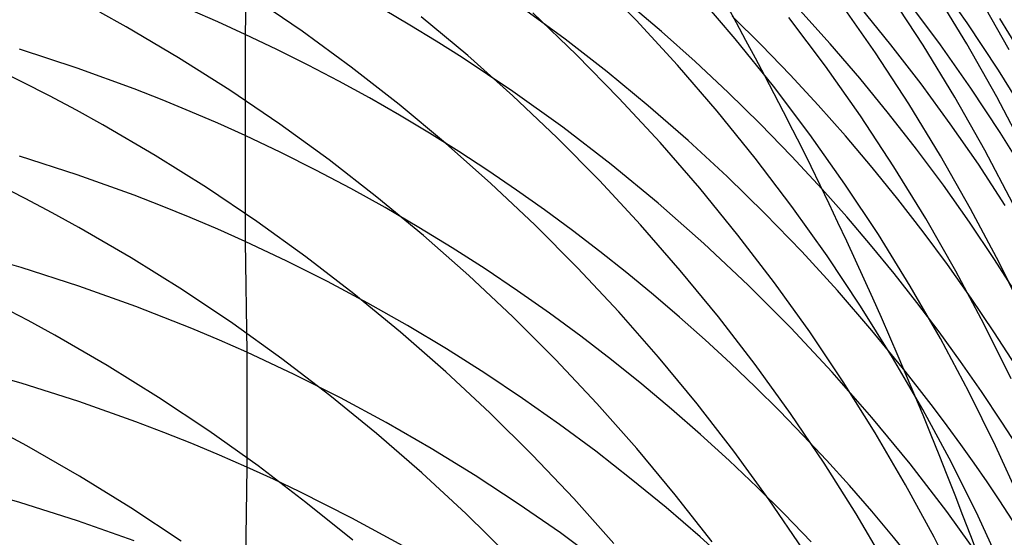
# Model space of a CAD drawing. Extents: x -383 to 1849, y -1185 to -529.
# Tile 845 of 870: x 1836.93 to 1844.78, y -926.76 to -922.63. Entities that reach past the tile are written whole.
import ezdxf

# ---------------------------------------------------------------- set-up
doc = ezdxf.new("R2010")
doc.units = 0
doc.layers.add('PREDEFINITO', color=7, linetype='CONTINUOUS')

msp = doc.modelspace()

# ---------------------------------------------------------------- linework, layer by layer
at = {"layer": 'PREDEFINITO'}
for p, q in [((1838.7395, -921.9771, 613.324), (1838.7286, -922.744, 615.1854)), ((1841.8452, -922.6315, 544.5362), (1841.5065, -922.2844, 544.4566)), ((1844.483, -922.6511, 598.6356), (1844.223, -922.2812, 598.7349)), ((1839.1827, -922.7191, 538.3988), (1838.783, -922.4461, 538.3324)), ((1842.6343, -922.7785, 546.6001), (1842.3189, -922.4099, 546.5192)), ((1844.1314, -922.8303, 552.6241), (1843.8659, -922.4227, 552.5517)), ((1844.4793, -922.8179, 554.6021), (1844.2268, -922.4011, 554.5347)), ((1844.8174, -922.8677, 556.5789), (1844.5789, -922.4419, 556.5168)), ((1838.5101, -922.6448, 615.227), (1838.2897, -922.5491, 615.2669)), ((1840.0408, -922.6694, 613.0458), (1839.8295, -922.5451, 613.0962)), ((1841.2782, -922.7828, 610.8611), (1840.9355, -922.5316, 610.9586)), ((1842.0454, -922.7207, 608.7729), (1841.7708, -922.4872, 608.859)), ((1843.3917, -922.8198, 604.6024), (1843.1493, -922.5508, 604.6909)), ((1843.7509, -922.8914, 550.6453), (1843.472, -922.4928, 550.5683)), ((1843.8755, -922.8273, 602.5725), (1843.6267, -922.5215, 602.6669)), ((1844.2705, -922.8281, 600.5694), (1844.0185, -922.4885, 600.6674)), ((1837.7794, -922.6842, 536.3296), (1837.5677, -922.5666, 536.3023)), ((1840.5021, -922.9134, 540.5058), (1840.1316, -922.603, 540.429)), ((1841.3688, -922.9068, 542.5574), (1841.0193, -922.5725, 542.4768)), ((1842.1727, -922.9888, 544.6194), (1841.8452, -922.6315, 544.5362)), ((1842.8439, -922.83, 606.6524), (1842.6103, -922.598, 606.7334)), ((1843.3524, -922.9972, 548.664), (1843.0608, -922.6086, 548.5832)), ((1844.9934, -923.0285, 596.5761), (1844.7423, -922.6175, 596.6786)), ((1838.1966, -922.9299, 536.3884), (1837.7794, -922.6842, 536.3296)), ((1838.7286, -922.744, 615.1854), (1838.5101, -922.6448, 615.227)), ((1840.2498, -922.7972, 612.9939), (1840.0408, -922.6694, 613.0458)), ((1844.7316, -923.0281, 598.5341), (1844.483, -922.6511, 598.6356)), ((1838.7286, -922.744, 615.1854), (1838.727, -923.5517, 617.0296)), ((1838.9802, -922.8638, 615.1349), (1838.7286, -922.744, 615.1854)), ((1839.5732, -923.0048, 538.4704), (1839.1827, -922.7191, 538.3988)), ((1841.6132, -923.0434, 610.7596), (1841.2782, -922.7828, 610.8611)), ((1842.3141, -922.9605, 608.6843), (1842.0454, -922.7207, 608.7729)), ((1842.9379, -923.1563, 546.684), (1842.6343, -922.7785, 546.6001)), ((1837.3888, -923.014, 617.2648), (1836.9296, -922.8629, 617.3294)), ((1839.229, -922.9884, 615.0822), (1838.9802, -922.8638, 615.1349)), ((1840.4564, -922.9283, 612.9405), (1840.2498, -922.7972, 612.9939)), ((1843.0722, -923.0668, 606.5695), (1842.8439, -922.83, 606.6524)), ((1843.6274, -923.0942, 604.5119), (1843.3917, -922.8198, 604.6024)), ((1844.1161, -923.1391, 602.4759), (1843.8755, -922.8273, 602.5725)), ((1844.3839, -923.2455, 552.6986), (1844.1314, -922.8303, 552.6241)), ((1844.5128, -923.1742, 600.4692), (1844.2705, -922.8281, 600.5694)), ((1844.7186, -923.2421, 554.6714), (1844.4793, -922.8179, 554.6021)), ((1838.6053, -923.1888, 536.4528), (1838.1966, -922.9299, 536.3884)), ((1840.8624, -923.2003, 612.8293), (1840.4564, -922.9283, 612.9405)), ((1840.8624, -923.2351, 540.5871), (1840.5021, -922.9134, 540.5058)), ((1841.7074, -923.2516, 542.642), (1841.3688, -922.9068, 542.5574)), ((1844.0172, -923.2982, 550.7246), (1843.7509, -922.8914, 550.6453)), ((1836.9523, -923.1244, 534.3786), (1836.7346, -923.018, 534.3548)), ((1837.8418, -923.1792, 617.1933), (1837.3888, -923.014, 617.2648)), ((1839.4751, -923.1176, 615.0273), (1839.229, -922.9884, 615.0822)), ((1839.9542, -923.3026, 538.5469), (1839.5732, -923.0048, 538.4704)), ((1842.4888, -923.3558, 544.706), (1842.1727, -922.9888, 544.6194)), ((1842.5767, -923.2064, 608.5931), (1842.3141, -922.9605, 608.6843)), ((1843.6317, -923.3943, 548.7474), (1843.3524, -922.9972, 548.664)), ((1841.9402, -923.3131, 610.6542), (1841.6132, -923.0434, 610.7596)), ((1843.2951, -923.3083, 606.4848), (1843.0722, -923.0668, 606.5695)), ((1843.8564, -923.3739, 604.4195), (1843.6274, -923.0942, 604.5119)), ((1844.9688, -923.4119, 598.4305), (1844.7316, -923.0281, 598.5341)), ((1837.168, -923.2344, 534.4039), (1836.9523, -923.1244, 534.3786)), ((1838.0658, -923.2671, 617.155), (1837.8418, -923.1792, 617.1933)), ((1839.7183, -923.2513, 614.9703), (1839.4751, -923.1176, 615.0273)), ((1843.2296, -923.5431, 546.771), (1842.9379, -923.1563, 546.684)), ((1844.3484, -923.4566, 602.3774), (1844.1161, -923.1391, 602.4759)), ((1844.7451, -923.5264, 600.3669), (1844.5128, -923.1742, 600.4692)), ((1837.3819, -923.3479, 534.4308), (1837.168, -923.2344, 534.4039)), ((1839.0051, -923.4607, 536.5228), (1838.6053, -923.1888, 536.4528)), ((1839.9586, -923.3895, 614.9112), (1839.7183, -923.2513, 614.9703)), ((1841.2584, -923.4852, 612.7122), (1840.8624, -923.2003, 612.8293)), ((1841.2123, -923.5677, 540.6727), (1840.8624, -923.2351, 540.5871)), ((1842.035, -923.6064, 542.7304), (1841.7074, -923.2516, 542.642)), ((1842.8331, -923.4582, 608.4996), (1842.5767, -923.2064, 608.5931)), ((1844.6231, -923.668, 552.775), (1844.3839, -923.2455, 552.6986)), ((1844.9443, -923.673, 554.7424), (1844.7186, -923.2421, 554.6714)), ((1838.288, -923.3584, 617.1149), (1838.0658, -923.2671, 617.155)), ((1840.3254, -923.612, 538.6282), (1839.9542, -923.3026, 538.5469)), ((1842.259, -923.5916, 610.545), (1841.9402, -923.3131, 610.6542)), ((1843.5126, -923.5543, 606.3983), (1843.2951, -923.3083, 606.4848)), ((1844.2704, -923.7126, 550.8061), (1844.0172, -923.2982, 550.7246)), ((1837.5937, -923.4648, 534.4593), (1837.3819, -923.3479, 534.4308)), ((1838.5084, -923.4533, 617.0731), (1838.288, -923.3584, 617.1149)), ((1840.196, -923.5321, 614.8499), (1839.9586, -923.3895, 614.9112)), ((1842.7933, -923.7321, 544.796), (1842.4888, -923.3558, 544.706)), ((1843.8984, -923.7995, 548.8335), (1843.6317, -923.3943, 548.7474)), ((1844.0785, -923.6586, 604.3252), (1843.8564, -923.3739, 604.4195)), ((1838.0111, -923.7089, 534.5207), (1837.5937, -923.4648, 534.4593)), ((1838.727, -923.5517, 617.0296), (1838.5084, -923.4533, 617.0731)), ((1839.3958, -923.745, 536.5982), (1839.0051, -923.4607, 536.5228)), ((1841.6441, -923.7825, 612.5896), (1841.2584, -923.4852, 612.7122)), ((1843.0831, -923.7157, 608.4036), (1842.8331, -923.4582, 608.4996)), ((1844.572, -923.7797, 602.2769), (1844.3484, -923.4566, 602.3774)), ((1839.0111, -923.6864, 616.9697), (1838.727, -923.5517, 617.0296)), ((1838.727, -923.5517, 617.0296), (1838.7279, -924.3964, 618.8551)), ((1840.4304, -923.679, 614.7867), (1840.196, -923.5321, 614.8499)), ((1841.5513, -923.9108, 540.7624), (1841.2123, -923.5677, 540.6727)), ((1843.5089, -923.9383, 546.8609), (1843.2296, -923.5431, 546.771)), ((1843.7244, -923.8048, 606.3101), (1843.5126, -923.5543, 606.3983)), ((1844.9673, -923.8845, 600.2628), (1844.7451, -923.5264, 600.3669)), ((1840.6865, -923.9328, 538.7143), (1840.3254, -923.612, 538.6282)), ((1842.3512, -923.971, 542.8225), (1842.035, -923.6064, 542.7304)), ((1842.5695, -923.8786, 610.4322), (1842.259, -923.5916, 610.545)), ((1837.3888, -923.8643, 619.1006), (1836.9293, -923.7148, 619.168)), ((1838.42, -923.9662, 534.5882), (1838.0111, -923.7089, 534.5207)), ((1839.2918, -923.827, 616.9068), (1839.0111, -923.6864, 616.9697)), ((1840.6617, -923.8301, 614.7214), (1840.4304, -923.679, 614.7867)), ((1843.0857, -924.1172, 544.8892), (1842.7933, -923.7321, 544.796)), ((1843.3267, -923.9789, 608.3054), (1843.0831, -923.7157, 608.4036)), ((1844.2935, -923.9481, 604.2292), (1844.0785, -923.6586, 604.3252)), ((1844.5105, -924.1343, 550.8899), (1844.2704, -923.7126, 550.8061)), ((1844.8487, -924.0973, 552.8534), (1844.6231, -923.668, 552.775)), ((1839.7771, -924.0414, 536.6788), (1839.3958, -923.745, 536.5982)), ((1842.0192, -924.0916, 612.4616), (1841.6441, -923.7825, 612.5896)), ((1843.9306, -924.0594, 606.2202), (1843.7244, -923.8048, 606.3101)), ((1844.1521, -924.2123, 548.922), (1843.8984, -923.7995, 548.8335)), ((1844.787, -924.1081, 602.1745), (1844.572, -923.7797, 602.2769)), ((1837.8422, -924.0278, 619.026), (1837.3888, -923.8643, 619.1006)), ((1839.569, -923.9735, 616.8411), (1839.2918, -923.827, 616.9068)), ((1840.8899, -923.9854, 614.6542), (1840.6617, -923.8301, 614.7214)), ((1842.8713, -924.1738, 610.3158), (1842.5695, -923.8786, 610.4322)), ((1836.9749, -924.0541, 532.5483), (1836.759, -923.9447, 532.5218)), ((1838.8202, -924.2363, 534.6614), (1838.42, -923.9662, 534.5882)), ((1841.0371, -924.2644, 538.805), (1840.6865, -923.9328, 538.7143)), ((1841.8793, -924.2639, 540.8562), (1841.5513, -923.9108, 540.7624)), ((1843.7756, -924.3415, 546.9535), (1843.5089, -923.9383, 546.8609)), ((1844.5013, -924.2423, 604.1314), (1844.2935, -923.9481, 604.2292)), ((1838.0663, -924.1147, 618.986), (1837.8422, -924.0278, 619.026)), ((1839.8425, -924.1257, 616.7725), (1839.569, -923.9735, 616.8411)), ((1840.1486, -924.3493, 536.7645), (1839.7771, -924.0414, 536.6788)), ((1841.1149, -924.1447, 614.5851), (1840.8899, -923.9854, 614.6542)), ((1842.6556, -924.3447, 542.9182), (1842.3512, -923.971, 542.8225)), ((1843.5224, -924.1995, 608.2229), (1843.3267, -923.9789, 608.3054)), ((1837.1888, -924.1671, 532.5764), (1836.9749, -924.0541, 532.5483)), ((1838.2887, -924.2051, 618.9442), (1838.0663, -924.1147, 618.986)), ((1840.1122, -924.2835, 616.7012), (1839.8425, -924.1257, 616.7725)), ((1842.3834, -924.4122, 612.3284), (1842.0192, -924.0916, 612.4616)), ((1843.3659, -924.5108, 544.9855), (1843.0857, -924.1172, 544.8892)), ((1844.131, -924.3182, 606.1288), (1843.9306, -924.0594, 606.2202)), ((1837.4008, -924.2835, 532.6062), (1837.1888, -924.1671, 532.5764)), ((1841.3366, -924.3081, 614.514), (1841.1149, -924.1447, 614.5851)), ((1843.1643, -924.4768, 610.196), (1842.8713, -924.1738, 610.3158)), ((1843.7134, -924.4237, 608.139), (1843.5224, -924.1995, 608.2229)), ((1844.7369, -924.5627, 550.9758), (1844.5105, -924.1343, 550.8899)), ((1838.5093, -924.299, 618.9006), (1838.2887, -924.2051, 618.9442)), ((1839.2112, -924.5186, 534.7402), (1838.8202, -924.2363, 534.6614)), ((1841.377, -924.6064, 538.9), (1841.0371, -924.2644, 538.805)), ((1842.1959, -924.6265, 540.954), (1841.8793, -924.2639, 540.8562)), ((1844.3925, -924.6323, 549.0129), (1844.1521, -924.2123, 548.922)), ((1844.7018, -924.541, 604.0319), (1844.5013, -924.2423, 604.1314)), ((1837.8185, -924.5263, 532.6705), (1837.4008, -924.2835, 532.6062)), ((1838.7279, -924.3964, 618.8551), (1838.5093, -924.299, 618.9006)), ((1840.3782, -924.4468, 616.6271), (1840.1122, -924.2835, 616.7012)), ((1840.51, -924.6684, 536.8552), (1840.1486, -924.3493, 536.7645)), ((1841.555, -924.4753, 614.4412), (1841.3366, -924.3081, 614.514)), ((1842.948, -924.7273, 543.0173), (1842.6556, -924.3447, 542.9182)), ((1844.0293, -924.7522, 547.0489), (1843.7756, -924.3415, 546.9535)), ((1844.3256, -924.5809, 606.0358), (1844.131, -924.3182, 606.1288)), ((1839.0586, -924.5522, 618.7821), (1838.7279, -924.3964, 618.8551)), ((1838.7279, -924.3964, 618.8551), (1838.7404, -925.2805, 620.6615)), ((1842.7363, -924.7438, 612.1902), (1842.3834, -924.4122, 612.3284)), ((1843.8999, -924.6513, 608.0536), (1843.7134, -924.4237, 608.139)), ((1836.9426, -924.6049, 620.9879), (1836.4776, -924.4702, 621.0509)), ((1840.6402, -924.6155, 616.5503), (1840.3782, -924.4468, 616.6271)), ((1841.7701, -924.6463, 614.3664), (1841.555, -924.4753, 614.4412)), ((1843.4483, -924.7874, 610.0729), (1843.1643, -924.4768, 610.196)), ((1843.6334, -924.9123, 545.0849), (1843.3659, -924.5108, 544.9855)), ((1838.2278, -924.7822, 532.741), (1837.8185, -924.5263, 532.6705)), ((1839.3846, -924.7159, 618.705), (1839.0586, -924.5522, 618.7821)), ((1839.5928, -924.8129, 534.8246), (1839.2112, -924.5186, 534.7402)), ((1844.5141, -924.8475, 605.9412), (1844.3256, -924.5809, 606.0358)), ((1844.8948, -924.844, 603.9308), (1844.7018, -924.541, 604.0319)), ((1844.9494, -924.9974, 551.0637), (1844.7369, -924.5627, 550.9758)), ((1837.402, -924.7532, 620.9174), (1836.9426, -924.6049, 620.9879)), ((1840.8611, -924.9983, 536.9507), (1840.51, -924.6684, 536.8552)), ((1840.8983, -924.7894, 616.4709), (1840.6402, -924.6155, 616.5503)), ((1841.7059, -924.9583, 538.9995), (1841.377, -924.6064, 538.9)), ((1841.9817, -924.8211, 614.29), (1841.7701, -924.6463, 614.3664)), ((1842.5008, -924.9983, 541.0556), (1842.1959, -924.6265, 540.954)), ((1844.0817, -924.8823, 607.9668), (1843.8999, -924.6513, 608.0536)), ((1844.6193, -925.059, 549.1062), (1844.3925, -924.6323, 549.0129)), ((1837.8551, -924.9153, 620.8396), (1837.402, -924.7532, 620.9174)), ((1839.7057, -924.8875, 618.6238), (1839.3846, -924.7159, 618.705)), ((1843.0776, -925.0859, 612.0473), (1842.7363, -924.7438, 612.1902)), ((1843.2281, -925.1181, 543.1199), (1842.948, -924.7273, 543.0173)), ((1844.2698, -925.1701, 547.1469), (1844.0293, -924.7522, 547.0489)), ((1838.6283, -925.0507, 532.8176), (1838.2278, -924.7822, 532.741)), ((1839.9646, -925.1187, 534.9144), (1839.5928, -924.8129, 534.8246)), ((1841.1522, -924.9685, 616.389), (1840.8983, -924.7894, 616.4709)), ((1842.1899, -924.9995, 614.2117), (1841.9817, -924.8211, 614.29)), ((1843.723, -925.1052, 609.9467), (1843.4483, -924.7874, 610.0729)), ((1840.0218, -925.0666, 618.5386), (1839.7057, -924.8875, 618.6238)), ((1844.2587, -925.1165, 607.8787), (1844.0817, -924.8823, 607.9668)), ((1844.6966, -925.1177, 605.8452), (1844.5141, -924.8475, 605.9412)), ((1836.9972, -925.0277, 530.7411), (1836.783, -924.9152, 530.7118)), ((1838.0792, -925.0014, 620.7979), (1837.8551, -924.9153, 620.8396)), ((1841.402, -925.1526, 616.3045), (1841.1522, -924.9685, 616.389)), ((1842.0235, -925.3197, 539.1031), (1841.7059, -924.9583, 538.9995)), ((1843.888, -925.3212, 545.1872), (1843.6334, -924.9123, 545.0849)), ((1837.2094, -925.1435, 530.7722), (1836.9972, -925.0277, 530.7411)), ((1838.3014, -925.091, 620.7543), (1838.0792, -925.0014, 620.7979)), ((1839.0196, -925.3315, 532.9002), (1838.6283, -925.0507, 532.8176)), ((1840.3327, -925.2532, 618.4495), (1840.0218, -925.0666, 618.5386)), ((1841.2014, -925.3384, 537.0509), (1840.8611, -924.9983, 536.9507)), ((1842.3945, -925.1815, 614.1318), (1842.1899, -924.9995, 614.2117)), ((1842.7937, -925.3788, 541.1609), (1842.5008, -924.9983, 541.0556)), ((1844.8323, -925.4919, 549.2016), (1844.6193, -925.059, 549.1062)), ((1837.6276, -925.3852, 530.8393), (1837.2094, -925.1435, 530.7722)), ((1838.5219, -925.184, 620.7088), (1838.3014, -925.091, 620.7543)), ((1840.3264, -925.4355, 535.0093), (1839.9646, -925.1187, 534.9144)), ((1843.407, -925.4381, 611.8996), (1843.0776, -925.0859, 612.0473)), ((1843.4956, -925.5169, 543.2256), (1843.2281, -925.1181, 543.1199)), ((1843.9883, -925.4301, 609.8174), (1843.723, -925.1052, 609.9467)), ((1844.4309, -925.3538, 607.7893), (1844.2587, -925.1165, 607.8787)), ((1844.8729, -925.3915, 605.7478), (1844.6966, -925.1177, 605.8452)), ((1838.7404, -925.2805, 620.6615), (1838.5219, -925.184, 620.7088)), ((1841.6476, -925.3416, 616.2176), (1841.402, -925.1526, 616.3045)), ((1842.5955, -925.3669, 614.0502), (1842.3945, -925.1815, 614.1318)), ((1844.4967, -925.5946, 547.2474), (1844.2698, -925.1701, 547.1469)), ((1839.1171, -925.4571, 620.5744), (1838.7404, -925.2805, 620.6615)), ((1838.7404, -925.2805, 620.6615), (1838.7405, -926.196, 622.4542)), ((1840.6383, -925.4471, 618.3566), (1840.3327, -925.2532, 618.4495)), ((1839.4016, -925.6241, 532.9885), (1839.0196, -925.3315, 532.9002)), ((1841.5308, -925.6883, 537.1556), (1841.2014, -925.3384, 537.0509)), ((1841.8888, -925.5353, 616.1283), (1841.6476, -925.3416, 616.2176)), ((1842.3293, -925.6902, 539.2107), (1842.0235, -925.3197, 539.1031)), ((1842.7928, -925.5558, 613.9669), (1842.5955, -925.3669, 614.0502)), ((1843.0743, -925.7676, 541.2698), (1842.7937, -925.3788, 541.1609)), ((1844.1293, -925.7373, 545.2922), (1843.888, -925.3212, 545.1872)), ((1844.5981, -925.5941, 607.6986), (1844.4309, -925.3538, 607.7893)), ((1836.9429, -925.5269, 622.7938), (1836.4778, -925.3935, 622.8594)), ((1838.0373, -925.6399, 530.913), (1837.6276, -925.3852, 530.8393)), ((1839.4877, -925.6439, 620.4818), (1839.1171, -925.4571, 620.5744)), ((1840.6779, -925.7629, 535.1094), (1840.3264, -925.4355, 535.0093)), ((1840.9386, -925.648, 618.2601), (1840.6383, -925.4471, 618.3566)), ((1843.7241, -925.7999, 611.7476), (1843.407, -925.4381, 611.8996)), ((1837.4022, -925.6739, 622.7204), (1836.9429, -925.5269, 622.7938)), ((1842.1256, -925.7338, 616.0366), (1841.8888, -925.5353, 616.1283)), ((1843.7502, -925.9232, 543.3345), (1843.4956, -925.5169, 543.2256)), ((1842.9864, -925.748, 613.8821), (1842.7928, -925.5558, 613.9669)), ((1844.7097, -926.0254, 547.3502), (1844.4967, -925.5946, 547.2474)), ((1844.7604, -925.8373, 607.6067), (1844.5981, -925.5941, 607.6986)), ((1837.8553, -925.8343, 622.6394), (1837.4022, -925.6739, 622.7204)), ((1838.4381, -925.9071, 530.9931), (1838.0373, -925.6399, 530.913)), ((1839.7739, -925.928, 533.0825), (1839.4016, -925.6241, 532.9885)), ((1839.8518, -925.8407, 620.3837), (1839.4877, -925.6439, 620.4818)), ((1841.2332, -925.8558, 618.1599), (1840.9386, -925.648, 618.2601)), ((1841.8488, -926.0477, 537.2648), (1841.5308, -925.6883, 537.1556)), ((1842.6232, -926.0694, 539.3223), (1842.3293, -925.6902, 539.2107)), ((1841.0186, -926.1005, 535.2144), (1840.6779, -925.7629, 535.1094)), ((1842.3579, -925.9368, 615.9426), (1842.1256, -925.7338, 616.0366)), ((1843.1762, -925.9434, 613.7957), (1842.9864, -925.748, 613.8821)), ((1843.3422, -926.1643, 541.3821), (1843.0743, -925.7676, 541.2698)), ((1844.3571, -926.1599, 545.4), (1844.1293, -925.7373, 545.2922)), ((1838.0793, -925.9197, 622.596), (1837.8553, -925.8343, 622.6394)), ((1840.2093, -926.0471, 620.2803), (1839.8518, -925.8407, 620.3837)), ((1844.0287, -926.1708, 611.5913), (1843.7241, -925.7999, 611.7476)), ((1844.9177, -926.0833, 607.5136), (1844.7604, -925.8373, 607.6067)), ((1836.9876, -926.0269, 528.9548), (1836.7753, -925.9117, 528.9224)), ((1838.3016, -926.0084, 622.5507), (1838.0793, -925.9197, 622.596)), ((1838.8299, -926.1865, 531.0794), (1838.4381, -925.9071, 530.9931)), ((1840.1361, -926.2429, 533.1819), (1839.7739, -925.928, 533.0825)), ((1841.5222, -926.0703, 618.0563), (1841.2332, -925.8558, 618.1599)), ((1843.9915, -926.3364, 543.4464), (1843.7502, -925.9232, 543.3345)), ((1838.522, -926.1005, 622.5034), (1838.3016, -926.0084, 622.5507)), ((1842.5856, -926.1442, 615.8465), (1842.3579, -925.9368, 615.9426)), ((1843.3622, -926.142, 613.7078), (1843.1762, -925.9434, 613.7957)), ((1837.4062, -926.2674, 529.0247), (1836.9876, -926.0269, 528.9548)), ((1840.56, -926.2629, 620.1718), (1840.2093, -926.0471, 620.2803)), ((1841.8053, -926.2914, 617.9492), (1841.5222, -926.0703, 618.0563)), ((1842.1552, -926.4161, 537.3783), (1841.8488, -926.0477, 537.2648)), ((1842.9048, -926.4568, 539.4376), (1842.6232, -926.0694, 539.3223)), ((1844.9086, -926.4619, 547.4554), (1844.7097, -926.0254, 547.3502)), ((1838.7405, -926.196, 622.4542), (1838.522, -926.1005, 622.5034)), ((1841.3484, -926.4479, 535.3242), (1841.0186, -926.1005, 535.2144)), ((1842.8086, -926.356, 615.7481), (1842.5856, -926.1442, 615.8465)), ((1843.5973, -926.5683, 541.4977), (1843.3422, -926.1643, 541.3821)), ((1843.5443, -926.3437, 613.6184), (1843.3622, -926.142, 613.7078)), ((1844.5711, -926.5888, 545.5103), (1844.3571, -926.1599, 545.4)), ((1838.7405, -926.196, 622.4542), (1838.728, -927.1409, 624.2309)), ((1838.9529, -926.293, 622.404), (1838.7405, -926.196, 622.4542)), ((1839.2122, -926.4775, 531.1718), (1838.8299, -926.1865, 531.0794)), ((1840.488, -926.5683, 533.2867), (1840.1361, -926.2429, 533.1819)), ((1844.3204, -926.5505, 611.431), (1844.0287, -926.1708, 611.5913)), ((1837.8164, -926.5207, 529.1014), (1837.4062, -926.2674, 529.0247)), ((1839.1634, -926.3932, 622.352), (1838.9529, -926.293, 622.404)), ((1840.9036, -926.4879, 620.0583), (1840.56, -926.2629, 620.1718)), ((1842.0825, -926.5187, 617.8387), (1841.8053, -926.2914, 617.9492)), ((1836.9308, -926.4789, 624.5837), (1836.466, -926.3469, 624.6519)), ((1839.5784, -926.6031, 622.2426), (1839.1634, -926.3932, 622.352)), ((1843.0269, -926.5719, 615.6476), (1842.8086, -926.356, 615.7481)), ((1843.7224, -926.5483, 613.5275), (1843.5443, -926.3437, 613.6184)), ((1844.2193, -926.7563, 543.5611), (1843.9915, -926.3364, 543.4464)), ((1837.39, -926.6243, 624.5075), (1836.9308, -926.4789, 624.5837)), ((1839.5847, -926.7798, 531.2701), (1839.2122, -926.4775, 531.1718)), ((1841.6669, -926.8046, 535.4386), (1841.3484, -926.4479, 535.3242)), ((1842.4497, -926.7931, 537.4958), (1842.1552, -926.4161, 537.3783)), ((1843.1739, -926.8519, 539.5567), (1842.9048, -926.4568, 539.4376)), ((1838.2178, -926.7865, 529.1849), (1837.8164, -926.5207, 529.1014)), ((1841.24, -926.7217, 619.9399), (1840.9036, -926.4879, 620.0583)), ((1842.3535, -926.7522, 617.7251), (1842.0825, -926.5187, 617.8387)), ((1843.8964, -926.7559, 613.4352), (1843.7224, -926.5483, 613.5275)), ((1844.5989, -926.9384, 611.2669), (1844.3204, -926.5505, 611.431)), ((1837.8429, -926.7831, 624.4233), (1837.39, -926.6243, 624.5075)), ((1839.9852, -926.8253, 622.1262), (1839.5784, -926.6031, 622.2426)), ((1840.8292, -926.9038, 533.3967), (1840.488, -926.5683, 533.2867)), ((1843.2403, -926.7919, 615.5451), (1843.0269, -926.5719, 615.6476)), ((1843.8391, -926.9793, 541.6166), (1843.5973, -926.5683, 541.4977)), ((1844.7709, -927.0233, 545.6231), (1844.5711, -926.5888, 545.5103)), ((1841.569, -926.9641, 619.8167), (1841.24, -926.7217, 619.9399)), ((1842.6184, -926.9916, 617.6083), (1842.3535, -926.7522, 617.7251)), ((1844.0664, -926.9662, 613.3416), (1843.8964, -926.7559, 613.4352)), ((1844.4332, -927.1823, 543.6787), (1844.2193, -926.7563, 543.5611))]:
    msp.add_line(p, q, dxfattribs=at)
at = {"layer": 'PREDEFINITO', "extrusion": (0.001264, 0.042708, 0.999087)}
msp.add_arc((-1858.5651, 897.1737, 530.6082), 14.9974, 125.19531, 297.29973, dxfattribs=at)
at = {"layer": 'PREDEFINITO', "extrusion": (0.015277, 0.101694, 0.994698)}
msp.add_arc((-1949.4277, 700.9212, 493.7866), 14.997, 132.05505, 314.63656, dxfattribs=at)
at = {"layer": 'PREDEFINITO', "extrusion": (-0.016833, -0.307513, 0.951395)}
msp.add_arc((1880.1711, -604.8759, 826.0284), 14.979, 55.83898, 295.27303, dxfattribs=at)
at = {"layer": 'PREDEFINITO', "extrusion": (-0.016807, -0.326121, 0.945179)}
msp.add_arc((1877.5345, -594.1838, 841.4257), 14.9744, 51.68409, 297.64988, dxfattribs=at)
at = {"layer": 'PREDEFINITO', "extrusion": (-0.825009, 0.184744, 0.534069)}
msp.add_arc((536.9051, 1557.1668, -1366.5856), 45.8764, 135.73291, 154.19048, dxfattribs=at)
at = {"layer": 'PREDEFINITO', "extrusion": (-0.016823, -0.381611, 0.92417)}
msp.add_arc((1871.3411, -555.8657, 885.7083), 14.962, 305.71369, 39.07971, dxfattribs=at)

doc.saveas('drawing.dxf')
